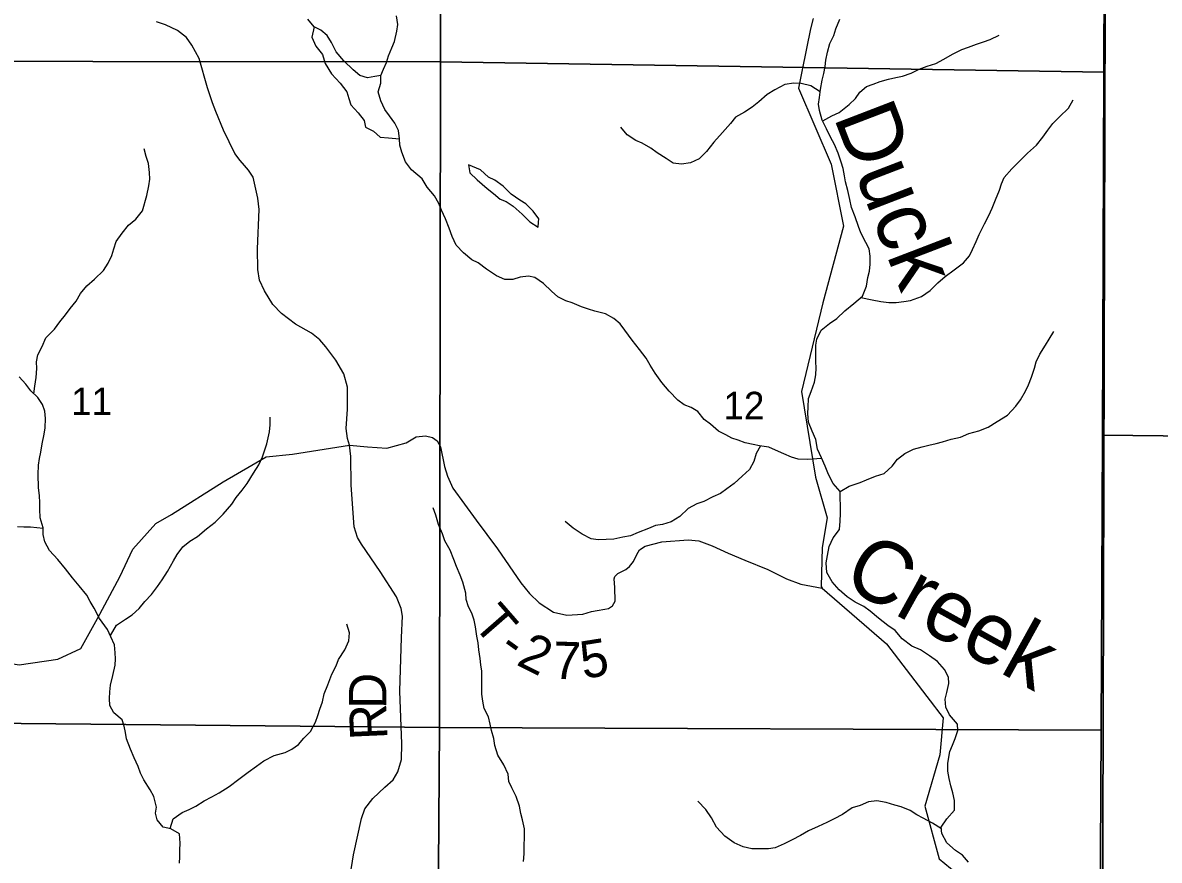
# Model space of a CAD drawing. Extents: x 2043100 to 2470832, y 443715 to 810583.
# Drawn here: x 2282180 to 2291305, y 594559 to 601285 of the extents above; entities that cross this region are included whole.
import ezdxf

# ---------------------------------------------------------------- set-up
doc = ezdxf.new("R2010")
doc.units = 0
for name, color, linetype in [('GM_X_Minor_Lake', 7, 'Continuous'), ('GM_X_Minor_River', 7, 'Continuous'), ('GM_X_Minor_River_Text', 7, 'Continuous'), ('GM_X_Section', 7, 'Continuous'), ('GM_X_Section_Text', 7, 'Continuous'), ('GM_X_State_Route', 7, 'Continuous'), ('GM_X_Township', 7, 'Continuous'), ('GM_X_Township_Road', 7, 'Continuous'), ('GM_X_Township_Road_Text', 7, 'Continuous'), ('GM_X_Township_ROW', 7, 'Continuous')]:
    doc.layers.add(name, color=color, linetype=linetype)

msp = doc.modelspace()

# ---------------------------------------------------------------- linework, layer by layer
at = {"layer": 'GM_X_Minor_Lake'}
for points in [[(2284520, 601250.8), (2284502.2, 601167.7), (2284532.6, 601095.8), (2284587, 601029.9), (2284607.4, 600955.9), (2284657.9, 600874), (2284728.4, 600800.2), (2284782.9, 600728.4), (2284799.1, 600676.4), (2284813.4, 600624.4), (2284871.8, 600560.5), (2284920.2, 600498.7), (2284932.5, 600446.7), (2284994.8, 600412.9), (2285049.1, 600365.1), (2285115.3, 600359.3), (2285203.6, 600352.1)], [(2285203.6, 600352.1), (2285197.1, 600420.2), (2285168.6, 600478), (2285124.2, 600535.8), (2285087.7, 600587.7), (2285055.2, 600657.5), (2285034.7, 600729.5), (2285054.3, 600799.7), (2285055.9, 600859.8), (2285005.8, 600851.5), (2284947.7, 600843.1), (2284887.5, 600860.7), (2284833, 600906.4), (2284758.4, 600978), (2284695.8, 601049.7), (2284659.2, 601125.6), (2284624.7, 601181.4), (2284572.3, 601225.1), (2284520, 601250.8)], [(2285758.7, 600142.7), (2285769.2, 600078.7), (2285829.5, 600023), (2285907.9, 599953.4), (2285960.2, 599913.7), (2286012.4, 599867.9), (2286062.5, 599848.2), (2286116.7, 599812.5), (2286189.1, 599746.9), (2286251.5, 599685.3), (2286317.7, 599643.6), (2286321, 599682.2)], [(2286321, 599682.2), (2286323.3, 599709.8), (2286276.9, 599771.5), (2286220.5, 599829.2), (2286170.3, 599861), (2286102.1, 599906.6), (2286037.7, 599972.2), (2285969.4, 600019.9), (2285919.3, 600045.6), (2285854.9, 600103.2), (2285758.7, 600142.7)]]:
    msp.add_lwpolyline(points, dxfattribs=at)
at = {"layer": 'GM_X_Minor_River'}
for points in [[(2285301.3, 600102.5), (2285252.9, 600168.2), (2285224.3, 600246.1), (2285207.9, 600300.1), (2285203.6, 600352.1), (2285197.1, 600420.2), (2285168.6, 600478), (2285124.2, 600535.8), (2285087.7, 600587.7), (2285055.2, 600657.5), (2285034.7, 600729.5), (2285054.3, 600799.7), (2285055.9, 600859.8), (2285005.8, 600851.5), (2284947.7, 600843.1), (2284887.5, 600860.7), (2284833, 600906.4), (2284758.4, 600978), (2284695.8, 601049.7), (2284659.2, 601125.6), (2284624.7, 601181.4), (2284572.3, 601225.1), (2284520, 601250.8), (2284469.5, 601312.6)], [(2285055.9, 600859.8), (2285075.6, 600912), (2285101.3, 600966.2), (2285117, 601018.4), (2285142.6, 601082.7), (2285164.3, 601134.9), (2285183.8, 601217.1), (2285191.5, 601269.2), (2285181, 601341.2)], [(2288889.4, 599648.2), (2288862.9, 599726.1), (2288834.4, 599802), (2288821.9, 599866), (2288803.4, 599938), (2288787, 600005.9), (2288776.6, 600055.9), (2288766.3, 600113.9), (2288751.9, 600165.9), (2288727.4, 600235.8), (2288697, 600307.7), (2288666.6, 600365.6), (2288634.1, 600433.5), (2288599.7, 600503.3), (2288577.2, 600579.3), (2288568.8, 600629.3), (2288576.4, 600685.4), (2288584, 600747.5), (2288599.4, 600823.8), (2288613, 600875.9), (2288622.6, 600934), (2288628.3, 600984.1), (2288641.8, 601048.3), (2288661.3, 601118.5), (2288692.8, 601182.8), (2288708.4, 601235), (2288739.9, 601313.2)], [(2288603.5, 600495.5), (2288675.4, 600535.9), (2288735.1, 600564.3), (2288814.6, 600626.9), (2288866.2, 600677.3), (2288899.8, 600727.6), (2288953.5, 600771.9), (2289009.3, 600792.3), (2289063.1, 600812.7), (2289130.9, 600831.2), (2289188.8, 600843.6), (2289242.6, 600855.9), (2289314.4, 600878.4), (2289378.1, 600910.9), (2289441.9, 600935.3), (2289511.7, 600957.8), (2289575.4, 600992.2), (2289645, 601032.7), (2289718.7, 601069.2), (2289772.5, 601089.6), (2289838.3, 601112.1), (2289894.1, 601132.4), (2289947.9, 601148.8), (2290019.6, 601185.3)], [(2288581.8, 600729.8), (2288507.8, 600777.1), (2288429.8, 600796.6), (2288369.8, 600800.2), (2288299.9, 600789.8), (2288218.3, 600745.2), (2288156.6, 600708.8), (2288089.1, 600650.3), (2288037.5, 600605.9), (2287973.8, 600565.4), (2287902.1, 600526.9), (2287862.5, 600474.6), (2287799.1, 600404.1), (2287729.7, 600325.5), (2287670.3, 600251.1), (2287610.7, 600192.6), (2287541, 600160.1), (2287469.2, 600149.7), (2287403.2, 600157.2), (2287345, 600194.9), (2287274.7, 600238.5), (2287222.5, 600278.2), (2287152.3, 600317.8), (2287102.2, 600337.5), (2287033.9, 600383.2), (2286981.5, 600444.9)], [(2288910.1, 599078.6), (2288999.4, 599060.1), (2289069.5, 599046.6), (2289133.5, 599039), (2289191.4, 599037.3), (2289255.3, 599045.8), (2289307.2, 599054.1), (2289394.9, 599086.7), (2289466.5, 599135.2), (2289528, 599195.7), (2289585.6, 599246.1), (2289657.2, 599300.7), (2289732.7, 599357.2), (2289780.3, 599413.6), (2289805.9, 599463.8), (2289835.4, 599528.1), (2289859, 599584.3), (2289902.3, 599670.7), (2289937.8, 599737), (2289963.4, 599795.2), (2289990.9, 599863.5), (2290022.3, 599939.8), (2290038, 599989.9), (2290059.6, 600042.2), (2290121.1, 600110.6), (2290186.6, 600175.1), (2290248.1, 600237.6), (2290319.6, 600300.1), (2290371.1, 600364.5), (2290410.6, 600420.9), (2290450.2, 600475.2), (2290503.8, 600527.6), (2290575.2, 600598.2), (2290614.7, 600666.5)], [(2282270, 598304.3), (2282275.6, 598366.5), (2282287.2, 598436.6), (2282292.7, 598506.8), (2282290.4, 598562.8), (2282300, 598616.9), (2282335.7, 598685.3), (2282365.3, 598753.5), (2282435, 598824.1), (2282478.7, 598882.5), (2282522.4, 598938.8), (2282560.2, 598989.1), (2282609.9, 599047.5), (2282643.6, 599109.8), (2282695.3, 599172.2), (2282755.1, 599226.7), (2282828.8, 599295.3), (2282864.5, 599353.6), (2282894.2, 599415.8), (2282911.9, 599468), (2282929.5, 599528.2), (2282977.2, 599594.6), (2283028.9, 599659), (2283086.7, 599707.5), (2283140.4, 599773.9), (2283175.7, 599898.3), (2283193.2, 599974.5), (2283198.9, 600028.6), (2283198.5, 600082.7), (2283190, 600154.7), (2283171.6, 600210.7), (2283155.2, 600270.7)], [(2288594.9, 597785.2), (2288476.9, 597777.2), (2288404.9, 597778.7), (2288352.9, 597796.4), (2288290.7, 597824), (2288224.6, 597851.7), (2288170.5, 597875.3), (2288096.5, 597886.9), (2288044.4, 597896.5), (2287980.4, 597912.2), (2287924.3, 597931.8), (2287874.2, 597947.5), (2287824.1, 597975.2), (2287765.9, 598004.9), (2287701.6, 598060.5), (2287651.4, 598098.3), (2287599, 598162), (2287546.8, 598195.7), (2287490.7, 598215.4), (2287440.5, 598253.1), (2287370, 598324.8), (2287311.6, 598394.5), (2287257.1, 598470.2), (2287216.7, 598536), (2287186.3, 598591.9), (2287131.9, 598659.6), (2287073.4, 598735.4), (2287014.9, 598815.1), (2286976.6, 598866.9), (2286926.3, 598910.6), (2286860.1, 598948.2), (2286774.1, 598967.7), (2286722, 598985.4), (2286665.9, 599003.1), (2286591.8, 599034.6), (2286541.7, 599052.3), (2286475.5, 599084), (2286425.3, 599127.7), (2286360.9, 599189.3), (2286290.6, 599238.9), (2286240.6, 599248.7), (2286174.7, 599240.2), (2286114.9, 599223.8), (2286050.9, 599223.4), (2285982.8, 599251), (2285904.5, 599304.6), (2285836.2, 599356.2), (2285786, 599381.9), (2285719.7, 599435.5), (2285659.3, 599499.2), (2285626.9, 599567.1), (2285602.4, 599635), (2285573.9, 599708.9), (2285541.5, 599778.8), (2285521.1, 599832.8), (2285486.7, 599894.6), (2285428.3, 599964.3), (2285385.9, 600030.1), (2285301.3, 600102.5)], [(2289772.4, 594543.5), (2289724, 594601.2), (2289667.8, 594638.9), (2289599.5, 594698.6), (2289559, 594774.4), (2289554.6, 594824.4), (2289600.1, 594892.8), (2289661.6, 594961.3), (2289661, 595039.4), (2289646.6, 595101.4), (2289632.2, 595157.3), (2289617.8, 595215.3), (2289607.4, 595275.3), (2289607, 595339.4), (2289624.3, 595431.6), (2289643.9, 595483.8), (2289667.5, 595536), (2289687.1, 595600.2), (2289684.7, 595652.3), (2289622.2, 595728), (2289591.8, 595789.9), (2289585.4, 595853.9), (2289599, 595906.1), (2289616.5, 595978.3), (2289614.1, 596030.3), (2289579.7, 596092.2), (2289523.3, 596155.9), (2289459.1, 596199.5), (2289386.8, 596249.1), (2289318.6, 596278.7), (2289240.3, 596338.3), (2289185.9, 596404), (2289125.6, 596445.7), (2289051.3, 596503.3), (2288985, 596558.9), (2288932.8, 596596.6), (2288864.6, 596632.2), (2288798.3, 596673.9), (2288734, 596731.5), (2288677.6, 596795.2), (2288635.1, 596869.1), (2288630.6, 596947.1), (2288640.2, 597005.3), (2288653.6, 597079.4), (2288687.1, 597147.7), (2288736.6, 597216.2), (2288744.1, 597282.3), (2288745.7, 597344.4), (2288745.3, 597404.4), (2288742.8, 597470.5), (2288742.4, 597520.6), (2288688.1, 597584.3), (2288649.6, 597656.1), (2288623.1, 597724), (2288592.7, 597789.9), (2288562.2, 597859.8), (2288547.7, 597937.8), (2288517.3, 598003.7), (2288488.8, 598077.6), (2288484.3, 598147.7), (2288485.9, 598197.8), (2288489.5, 598265.9), (2288509, 598322.1), (2288536.5, 598398.3), (2288548.1, 598458.5), (2288551.7, 598512.6), (2288547.3, 598562.6), (2288546.9, 598628.7), (2288548.4, 598694.8), (2288556, 598744.9), (2288589.5, 598815.2), (2288657.1, 598869.7), (2288716.7, 598910.1), (2288780.2, 598970.6), (2288851.8, 599031.2), (2288921.3, 599087.7), (2288954.7, 599170), (2288966.2, 599238.1), (2288977.8, 599290.3), (2288983.4, 599346.4), (2288985, 599410.5), (2288976.6, 599468.5), (2288948.3, 599520.4), (2288907.8, 599596.2), (2288889.4, 599648.2)], [(2288742.2, 597520.9), (2288816.1, 597563.1), (2288903.8, 597591.7), (2288955.6, 597614), (2289027.3, 597642.5), (2289095.1, 597665), (2289160.7, 597723.5), (2289204.2, 597779.8), (2289261.9, 597824.3), (2289331.5, 597860.8), (2289401.3, 597879.2), (2289455.2, 597893.6), (2289513.1, 597906), (2289564.9, 597920.3), (2289634.7, 597940.8), (2289708.5, 597957.3), (2289776.3, 597985.8), (2289856, 598006.3), (2289931.8, 598036.8), (2290003.4, 598083.4), (2290087, 598132), (2290152.4, 598204.5), (2290190, 598256.8), (2290231.5, 598325.1), (2290255.1, 598377.3), (2290278.6, 598439.6), (2290302.1, 598511.8), (2290315.7, 598562), (2290345.3, 598624.2), (2290390.7, 598694.6), (2290420.4, 598744.9), (2290457.9, 598805.2)], [(2283437.6, 594535.1), (2283441.3, 594587.2), (2283440.9, 594641.2), (2283442.5, 594695.3), (2283438, 594771.4), (2283369.6, 594813), (2283307.4, 594824.6), (2283258.9, 594884.4), (2283244.5, 594936.3), (2283254.2, 594986.5), (2283233.6, 595070.4), (2283203.1, 595124.3), (2283152.5, 595206.1), (2283124.1, 595258), (2283107.7, 595311.9), (2283075.2, 595381.8), (2283044.6, 595451.7), (2283012, 595535.6), (2283005.6, 595585.6), (2282995.3, 595635.6), (2282978.9, 595687.6), (2282912.4, 595743.2), (2282879.9, 595801.1), (2282877.5, 595859.1), (2282879.2, 595911.2), (2282884.9, 595965.3), (2282902.4, 596043.5), (2282921.9, 596125.8), (2282925.6, 596175.9), (2282921.2, 596225.9), (2282916.8, 596289.9), (2282888.3, 596353.8), (2282859.9, 596411.7), (2282797.1, 596499.4), (2282754.5, 596583.3), (2282722.1, 596637.1), (2282693.6, 596689), (2282633, 596762.7), (2282580.5, 596826.4), (2282521.8, 596900.2), (2282461.2, 596973.9), (2282394.6, 597047.5), (2282358, 597117.4), (2282343.6, 597175.4), (2282343.2, 597229.4), (2282318.7, 597309.4), (2282318.2, 597379.5), (2282315.9, 597431.5), (2282313.5, 597485.6), (2282305, 597551.6), (2282304.3, 597655.7), (2282305.9, 597731.8), (2282313.5, 597785.9), (2282325.2, 597836.1), (2282336.8, 597904.3), (2282352.3, 597980.5), (2282360, 598030.6), (2282363.5, 598106.7), (2282357.1, 598166.7), (2282338.7, 598218.7), (2282300.3, 598274.5), (2282245.8, 598328.2), (2282205.3, 598382), (2282150.8, 598439.8)], [(2282883.9, 596362.9), (2282933.8, 596446.3), (2283003.7, 596494.8), (2283057.6, 596529.2), (2283115.4, 596581.6), (2283161.1, 596638), (2283214.9, 596694.4), (2283260.5, 596758.8), (2283300.3, 596811.1), (2283342, 596877.5), (2283391.5, 596963.9), (2283419.2, 597014.2), (2283464.9, 597076.5), (2283520.8, 597121), (2283582.7, 597159.4), (2283654.4, 597220), (2283724.3, 597274.5), (2283790, 597339), (2283859.6, 597417.6), (2283893.4, 597471.8), (2283941.1, 597532.2), (2283980.8, 597584.6), (2284032.4, 597667), (2284076.1, 597735.4), (2284103.7, 597797.6), (2284123.4, 597853.8), (2284139.1, 597904), (2284160.5, 597998.3), (2284166.2, 598056.4), (2284165.8, 598118.5)], [(2288103.6, 597885.8), (2288068.9, 597826.6), (2288049.4, 597762.4), (2288015.9, 597696.1), (2287956.3, 597643.7), (2287890.8, 597585.2), (2287833.1, 597540.8), (2287781.4, 597504.4), (2287721.7, 597477.9), (2287648, 597439.4), (2287592.2, 597421), (2287522.5, 597384.6), (2287455, 597320), (2287387.4, 597277.6), (2287317.6, 597255.1), (2287259.7, 597246.7), (2287203.9, 597222.3), (2287120.2, 597191.7), (2287058.5, 597165.3), (2286998.6, 597154.9), (2286926.8, 597138.4), (2286864.8, 597136), (2286800.9, 597131.6), (2286744.9, 597141.3), (2286670.7, 597178.8), (2286598.4, 597226.4), (2286536.1, 597280.1)], [(2286201.6, 594550.5), (2286207.1, 594610.7), (2286206.6, 594682.7), (2286208.2, 594736.8), (2286207.7, 594810.9), (2286191.2, 594882.9), (2286178.9, 594934.9), (2286168.5, 594992.9), (2286142, 595070.8), (2286105.5, 595140.7), (2286083.2, 595192.6), (2286076.8, 595250.6), (2286042.3, 595324.5), (2285995.7, 595404.3), (2285971.2, 595480.2), (2285962.8, 595538.2), (2285942.4, 595602.2), (2285934.1, 595652.2), (2285919.7, 595712.2), (2285885.2, 595778), (2285874.8, 595838.1), (2285866.4, 595894.1), (2285865.1, 596078.3), (2285856.8, 596128.3), (2285852.5, 596178.3), (2285842, 596248.3), (2285835.6, 596304.4), (2285825.2, 596358.4), (2285814.7, 596434.4), (2285804.3, 596488.4), (2285786, 596542.4), (2285757.6, 596594.2), (2285739.2, 596654.2), (2285736.9, 596704.2), (2285712.3, 596792.2), (2285691.9, 596848.1), (2285663.4, 596918), (2285641.1, 596974), (2285610.6, 597049.9), (2285570.1, 597123.7), (2285549.7, 597181.6), (2285517.2, 597255.5), (2285496.7, 597329.5), (2285476.3, 597389.4)], [(2282343.3, 597223.4), (2282243, 597232.8), (2282188.8, 597234.4), (2282136.7, 597236.1)], [(2283362.4, 594814.3), (2283387.1, 594893.2), (2283461, 594941.8), (2283516.9, 594966.2), (2283568.9, 594994.5), (2283636.8, 595037), (2283698.7, 595067.5), (2283756.6, 595099.9), (2283836.5, 595150.5), (2283914.3, 595211.1), (2283990.1, 595265.6), (2284057.9, 595316.1), (2284115.8, 595356.6), (2284199.7, 595401.2), (2284287.8, 595423.8), (2284339.7, 595450.1), (2284393.6, 595488.5), (2284435.4, 595540.9), (2284489.1, 595593.3), (2284530.8, 595667.7), (2284548.4, 595721.8), (2284564.1, 595772), (2284585.8, 595830.2), (2284599.4, 595894.4), (2284629, 595966.7), (2284662.5, 596053), (2284696.2, 596119.3), (2284713.9, 596171.5), (2284765.5, 596248), (2284799.1, 596320.3), (2284804.7, 596384.4), (2284782.2, 596454.3)], [(2289555.7, 594812.3), (2289484.5, 594858), (2289410.3, 594897.6), (2289358.1, 594923.3), (2289303.9, 594959), (2289233.8, 594988.6), (2289181.7, 595002.3), (2289113.6, 595023.8), (2289037.6, 595035.4), (2288971.7, 595028.9), (2288904, 594998.5), (2288838.2, 594980), (2288762.6, 594927.5), (2288694.9, 594891), (2288637.2, 594862.6), (2288565.5, 594830.1), (2288487.8, 594795.5), (2288424.1, 594759.1), (2288358.4, 594722.6), (2288294.7, 594692.2), (2288221, 594659.7), (2288167.1, 594651.3), (2288033.2, 594650.4), (2287963.2, 594666), (2287893, 594699.6), (2287816.7, 594753.2), (2287750.2, 594824.8), (2287709.8, 594898.7), (2287663.3, 594966.4), (2287600.9, 595034.1)]]:
    msp.add_lwpolyline(points, dxfattribs=at)
at = {"layer": 'GM_X_Section'}
for points in [[(2279943.9, 606237.1), (2280148, 606235.5), (2285539.4, 606241.2), (2285534.7, 600970.8), (2279947.8, 600975)], [(2290875.5, 606259.3), (2290867.3, 603235.9), (2290860.2, 600886.8), (2285534.7, 600970.8), (2285539.4, 606241.2)], [(2295541.7, 603205.3), (2295481.1, 597922.3), (2290850.4, 597973.4), (2290860.2, 600886.8), (2290867.3, 603235.9)], [(2285534.7, 600970.8), (2285527, 595624.4), (2279924.1, 595678.5), (2279947.8, 600975)], [(2290860.2, 600886.8), (2290850.4, 597973.4), (2290839.6, 595604.2), (2285527, 595624.4), (2285534.7, 600970.8)], [(2295481.1, 597922.3), (2295412.2, 592648.9), (2290822.7, 592618.4), (2290839.6, 595604.2), (2290850.4, 597973.4)], [(2285527, 595624.4), (2285488.7, 590368.9), (2279930.5, 590350), (2279924.1, 595678.5)], [(2290839.6, 595604.2), (2290822.7, 592618.4), (2290804.8, 590323.2), (2285488.7, 590368.9), (2285527, 595624.4)]]:
    msp.add_lwpolyline(points, close=True, dxfattribs=at)
at = {"layer": 'GM_X_State_Route'}
for points in [[(2288526, 601318.2), (2288504.6, 601235.2), (2288439.1, 600906.8), (2288409.4, 600758), (2288669.6, 600148.2), (2288769, 599651.2), (2288602.9, 599036.1), (2288432.9, 598324.7), (2288544.7, 597635.5), (2288638.3, 597308.7), (2288597.6, 597071.3), (2288590.8, 596758.4), (2288599.3, 596744.4), (2289115.9, 596296.8), (2289499.6, 595795.2), (2289517.3, 595772.2)], [(2289517.3, 595772.2), (2289570, 595703.3), (2289542.7, 595406), (2289424, 594994.4), (2289537.8, 594571.9), (2289811.2, 594345.4), (2290258.2, 594064.5), (2290379.4, 593928.8), (2290522.4, 593509.9), (2290576.4, 592911)]]:
    msp.add_lwpolyline(points, dxfattribs=at)
at = {"layer": 'GM_X_Township'}
for points in [[(2309928.5, 582079.5), (2307256.1, 582121.7), (2303069.1, 582188), (2302644.1, 582194.8), (2297884.2, 582270.4), (2291370.4, 582373.3), (2290742.2, 582400.2), (2290717.9, 585069.1), (2290786.2, 589239.2), (2290845.7, 592873.4), (2290884.8, 606180.5), (2290908.6, 610788.9), (2290899.4, 614058.6), (2290899.6, 618866.7), (2291835.5, 618849.9), (2297253.5, 618752.7), (2300671.4, 618691.5), (2300678.9, 619573.7), (2300717.2, 624094), (2303047.6, 624077.4), (2305185.1, 624062.2), (2306889.7, 624048.2), (2310832.4, 624021.7)], [(2290908.6, 610788.9), (2290884.8, 606180.5), (2290845.7, 592873.4), (2290786.2, 589239.2), (2290717.9, 585069.1), (2289256.3, 585067), (2285480.9, 585061.6), (2284689.1, 585074.9), (2282808.1, 585106.6), (2281244.7, 585132.8)]]:
    msp.add_lwpolyline(points, dxfattribs=at)
at = {"layer": 'GM_X_Township_Road'}
for points in [[(2284809, 594433.5), (2284835.7, 594602.1), (2284899.6, 594895.3), (2284927, 594973.6), (2284990.5, 595054.3), (2285087.9, 595145.3), (2285153.5, 595205.9), (2285191.1, 595270.4), (2285220.3, 595368.8), (2285223.4, 595495.1), (2285206.2, 595915.9), (2285220.9, 596349), (2285227.6, 596519.4), (2285217.1, 596581.4), (2285180.4, 596673.3), (2285050.7, 596876.8), (2284898.8, 597098.1), (2284868.4, 597150), (2284839.7, 597237.9), (2284817.1, 597570.5), (2284813.3, 597800.9), (2284802.6, 597893.1), (2284788.2, 597945.1), (2284777.6, 598027.2), (2284788.4, 598181.6), (2284787.1, 598358), (2284758.2, 598464), (2284693.3, 598575.7), (2284614.4, 598683.3), (2284563.9, 598739), (2284497.4, 598792.6), (2284368.7, 598863.8), (2284257.9, 598949.1), (2284187.3, 599020.7), (2284120.4, 599130.4), (2284079.7, 599218.3), (2284067, 599302.4), (2284065.7, 599468.8), (2284077.4, 599783.5), (2284068.6, 599875.7), (2284029.3, 600045.7), (2283992.8, 600101.6), (2283960.5, 600139.4), (2283926.2, 600177.2), (2283883.7, 600235), (2283792.2, 600420.7), (2283728.9, 600572.5), (2283702.4, 600640.5), (2283663.4, 600760.4), (2283595.5, 600998.4), (2283538.7, 601104.2), (2283494.1, 601166), (2283423.6, 601221.6), (2283325.2, 601266.9), (2283252.9, 601292.4)], [(2284802.6, 597893.1), (2284946.9, 597880.2), (2285103.2, 597867.4), (2285257.5, 597910.6), (2285338.1, 597959.3), (2285413.4, 597967.7), (2285469.8, 597952.9), (2285508.4, 597927.7), (2285533.6, 597880.1), (2285565.2, 597720.4), (2285589, 597642.8), (2285633.3, 597547.5), (2285821.4, 597289), (2285992.8, 597060.2), (2286179.2, 596787.6), (2286247.3, 596700.9), (2286325.1, 596626.4), (2286440.9, 596550.8), (2286547.6, 596527.1), (2286675.6, 596535.9), (2286745.2, 596555.5), (2286791.1, 596564.5), (2286852.9, 596575.9), (2286882.8, 596580.5), (2286916.3, 596603.3), (2286935.5, 596639.8), (2286933, 596750), (2286929.4, 596818.1), (2286935, 596838.3), (2286958.5, 596860.9), (2287021.8, 596894.3), (2287051.3, 596917), (2287084.4, 596957.9), (2287109.2, 597014.5), (2287132.4, 597051.1), (2287177.8, 597080.2), (2287311.1, 597115.2), (2287523, 597131.9), (2287607.3, 597123.7), (2287716.3, 597084), (2287843.8, 597024.7), (2287977.2, 596969.4), (2288163.2, 596893.3), (2288313.1, 596818.4), (2288428.2, 596776.9), (2288599.3, 596744.4)]]:
    msp.add_lwpolyline(points, dxfattribs=at)
at = {"layer": 'GM_X_Township_ROW'}
msp.add_lwpolyline([(2282084, 596139.7), (2282086, 596139.4), (2282150.9, 596128.5), (2282461, 596175), (2282646.5, 596260.6), (2282778.9, 596500.2), (2282960.5, 596834.4), (2283062.9, 597057.6), (2283247.6, 597263.5), (2283375.2, 597336.7), (2283787.7, 597598.5), (2284134.6, 597797.6), (2284346.6, 597821.3), (2284802.6, 597893.1)], dxfattribs=at)

# ---------------------------------------------------------------- texts
at = {"layer": 'GM_X_Minor_River_Text'}
for s, height, rotation, p in [('Duck', 499.94, 291.00965, (2288687.3, 600530.2)), ('Creek', 499.97, 331.00982, (2288744.3, 596775.4))]:
    msp.add_text(s, height=height, rotation=rotation, dxfattribs=at).set_placement(p)
at = {"layer": 'GM_X_Section_Text'}
for s, p in [('11', (2282568, 598133.8)), ('12', (2287806.2, 598100.2))]:
    msp.add_text(s, height=220.83, rotation=0.00001, dxfattribs=at).set_placement(p)
at = {"layer": 'GM_X_Township_Road_Text'}
for s, rotation, p in [('T', 311.05732, (2285784.5, 596451.9)), ('2', 333.70814, (2286133.7, 596132.5)), ('-', 324.31744, (2285987.7, 596231.9)), ('7', 358.11334, (2286433.5, 596016.9)), ('5', 9.08938, (2286680.6, 596014.8)), ('D', 89.81786, (2285098.5, 595774.4)), ('R', 92.52991, (2285109.3, 595532))]:
    msp.add_text(s, height=300, rotation=rotation, dxfattribs=at).set_placement(p)

doc.saveas('drawing.dxf')
